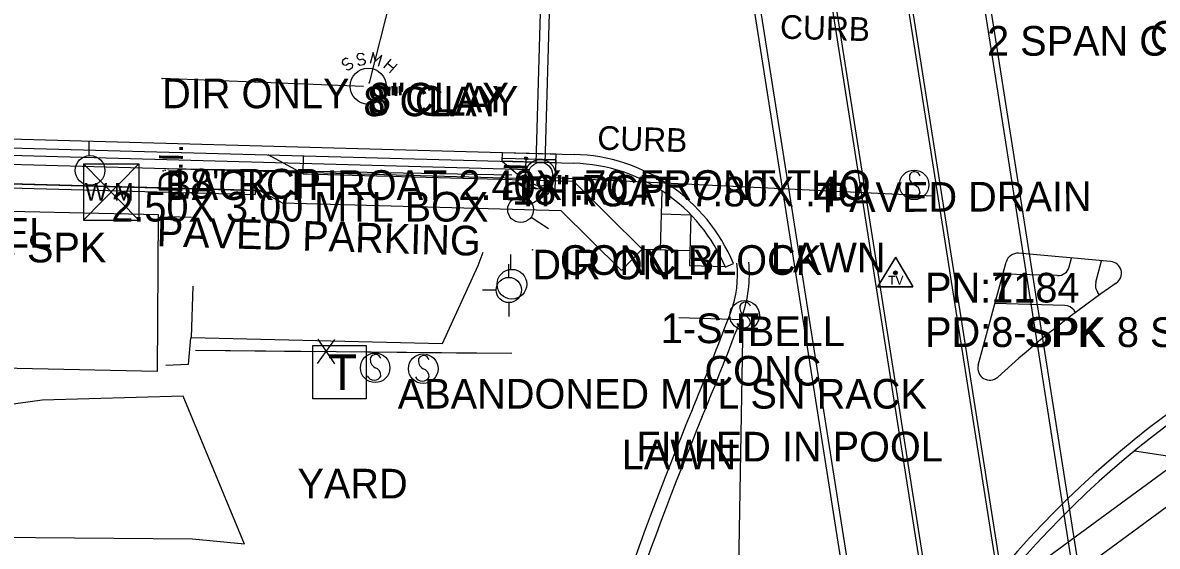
# Model space of a CAD drawing. Extents: x 978516 to 993312, y 1836504 to 1846212.
# Drawn here: x 992580.2 to 992771.4, y 1840599.3 to 1840687.5 of the extents above; entities that cross this region are included whole.
import ezdxf

# ---------------------------------------------------------------- set-up
doc = ezdxf.new("R2010")
doc.units = 0
for name, color, linetype in [('Concrete Walk Type Special', 7, 'Continuous'), ('R_Drainage', 7, 'Continuous'), ('R_MOT Stage 1 Widening', 7, 'Continuous'), ('R_Proposed Road', 7, 'Continuous'), ('S_BRIDGE_ANNOT', 7, 'Continuous'), ('S_BUILDING', 7, 'Continuous'), ('S_CATCH_BASIN_ANNOT', 7, 'Continuous'), ('S_CURB_ANNOT', 7, 'Continuous'), ('S_DRG_PT_SYM', 7, 'Continuous'), ('S_DROP_INLET_ANNOT', 7, 'Continuous'), ('S_FENCE', 7, 'Continuous'), ('S_GAS_UTILITIES_ANNOT', 7, 'Continuous'), ('S_PARKING', 7, 'Continuous'), ('S_PARKING_ANNOT', 7, 'Continuous'), ('S_SANITARY_SEWER', 7, 'Continuous'), ('S_SANITARY_SEWER_ANNOT', 7, 'Continuous'), ('S_SECONDARY_CTL', 7, 'Continuous'), ('S_SECONDARY_CTL_ANNOT', 7, 'Continuous'), ('S_SIDE_DRAIN_ANNOT', 7, 'Continuous'), ('S_SIDEWALK', 7, 'Continuous'), ('S_SIGN', 7, 'Continuous'), ('S_STORM_SEWER', 7, 'Continuous'), ('S_STORM_SEWER_ANNOT', 7, 'Continuous'), ('S_SURVEY_TEXT_ANNOT', 7, 'Continuous'), ('S_TELEPHONE_UTILITIES', 7, 'Continuous'), ('S_UTILITY_POLE', 7, 'Continuous'), ('S_UTILITY_POLE_ANNOT', 7, 'Continuous'), ('S_UTL_PT_SYM', 7, 'Continuous'), ('S_WATER_UTILITIES', 7, 'Continuous'), ('S_WATER_UTILITIES_ANNOT', 7, 'Continuous')]:
    doc.layers.add(name, color=color, linetype=linetype)

msp = doc.modelspace()

# ---------------------------------------------------------------- linework, layer by layer
at = {"layer": 'Concrete Walk Type Special'}
for p, q in [((992447.41, 1840663.3), (992619.34, 1840658.6)), ((992447.42, 1840663.96), (992619.36, 1840659.27)), ((992619.36, 1840659.27), (992619.34, 1840658.6)), ((992619.36, 1840659.27), (992619.34, 1840658.6))]:
    msp.add_line(p, q, dxfattribs=at)
at = {"layer": 'R_Drainage'}
for p, q in [((992722.23, 1840823.99), (992759.26, 1840588.45)), ((992721.57, 1840821.45), (992758.38, 1840587.32)), ((992711.58, 1840807.74), (992748.27, 1840574.41)), ((992711.02, 1840806.97), (992747.7, 1840573.69)), ((992700.48, 1840792.49), (992737.03, 1840560.05)), ((992701.03, 1840793.26), (992737.59, 1840560.77)), ((992689.24, 1840780.01), (992726.03, 1840546.01)), ((992690.27, 1840780.17), (992726.91, 1840547.13)), ((992666.73, 1840663.88), (992667.5, 1840691.17)), ((992668.23, 1840663.83), (992669, 1840691.12)), ((992534.38, 1840666.38), (992665.59, 1840662.8)), ((992534.33, 1840664.88), (992665.55, 1840661.3)), ((992660.98, 1840664.18), (992665.81, 1840660.09)), ((992669.99, 1840664.43), (992661, 1840664.68)), ((992669.86, 1840659.43), (992664.86, 1840659.57))]:
    msp.add_line(p, q, dxfattribs=at)
for points in [[(992669.98, 1840663.93), (992660.98, 1840664.18), (992661.02, 1840665.68), (992670.02, 1840665.43)], [(992669.86, 1840659.43), (992664.86, 1840659.57), (992664.99, 1840664.57), (992669.99, 1840664.43)]]:
    msp.add_lwpolyline(points, close=True, dxfattribs=at)
for radius in [2.5, 2.5, 2.5, 2, 2, 2]:
    msp.add_circle((992667.43, 1840662), radius, dxfattribs=at)
at = {"layer": 'R_MOT Stage 1 Widening'}
for centre, radius, start, end in [((992682.64, 1840645.08), 18, 339.4031, 6.0953), ((992682.64, 1840645.08), 20, 339.4031, 6.0953), ((992175.32, 1840835.73), 559.96, 337.5525, 339.4031), ((992175.32, 1840835.73), 561.96, 337.5525, 339.4031), ((993234.41, 1840398.18), 585.96, 157.55254, 164.93538), ((993234.41, 1840398.18), 583.96, 157.55254, 164.93538)]:
    msp.add_arc(centre, radius, start, end, dxfattribs=at)
at = {"layer": 'R_Proposed Road'}
for p, q in [((992437.63, 1840671.78), (992673.1, 1840665.35)), ((992437.59, 1840670.28), (992673.06, 1840663.85)), ((992437.43, 1840664.28), (992619.94, 1840659.29)), ((992627.44, 1840662.09), (992621.52, 1840665.25)), ((992627.44, 1840662.09), (992627.52, 1840665.09)), ((992627.44, 1840662.09), (992672.98, 1840660.85)), ((992684.55, 1840649.38), (992672.98, 1840660.85)), ((992623.89, 1840657.19), (992619.94, 1840659.29)), ((992623.89, 1840657.19), (992670.86, 1840655.9)), ((992681.03, 1840645.83), (992670.86, 1840655.9)), ((992687.78, 1840655.3), (992692.77, 1840655.16)), ((992684.55, 1840649.38), (992681.06, 1840645.8)), ((992684.55, 1840649.38), (992692.61, 1840649.16)), ((992698.58, 1840646.34), (992699.96, 1840646.93)), ((992741.21, 1840629.81), (992745.89, 1840647.2)), ((992763.51, 1840647.3), (992747.99, 1840648.67)), ((992756.54, 1840646.39), (992756.94, 1840647.88)), ((992761.02, 1840643.79), (992762, 1840647.43)), ((992692.54, 1840646.61), (992698.53, 1840646.45)), ((992745.34, 1840645.17), (992745.44, 1840645.16)), ((992754.56, 1840644.91), (992745.34, 1840645.17)), ((992761.63, 1840641.68), (992761.34, 1840642.08)), ((992755.79, 1840639.88), (992744, 1840640.2)), ((992757.6, 1840638.72), (992757.35, 1840639.06)), ((992802.25, 1840633.66), (992753.09, 1840597.56)), ((992804.81, 1840629.34), (992756.46, 1840593.83)), ((992767.55, 1840615.38), (992775.66, 1840614.13))]:
    msp.add_line(p, q, dxfattribs=at)
for points in [[(992687.88, 1840659.21), (992687.61, 1840649.3)], [(992692.77, 1840655.16), (992692.54, 1840646.61)]]:
    msp.add_lwpolyline(points, dxfattribs=at)
for centre, radius, start, end in [((992672.28, 1840635.36), 30, 22.7152, 88.4354), ((992672.28, 1840635.36), 28.5, 22.6176, 88.4354), ((992867.93, 1840492.71), 160, 86.363, 156.3203), ((992867.93, 1840492.71), 158.5, 86.363, 156.3203), ((992747.82, 1840646.68), 2, 84.9354, 164.9354), ((992763.33, 1840645.3), 2, 304.4306, 84.9354), ((992754.61, 1840646.91), 2, 268.4354, 344.9354), ((992867.93, 1840492.71), 183, 124.4306, 132.4196), ((992762.95, 1840643.27), 2, 164.9354, 216.2926), ((992755.74, 1840637.88), 2, 36.2926, 88.4354), ((992743.14, 1840629.29), 2, 164.9354, 312.4196)]:
    msp.add_arc(centre, radius, start, end, dxfattribs=at)
at = {"layer": 'S_BUILDING'}
msp.add_lwpolyline([(992496.73, 1840628.1), (992491.23, 1840507.14), (992461.41, 1840508.5), (992468.22, 1840658.26), (992603.01, 1840655.23), (992602.85, 1840628.76), (992526.7, 1840630.38), (992526.62, 1840627.43)], close=True, dxfattribs=at)
at = {"layer": 'S_DRG_PT_SYM'}
msp.add_lwpolyline([(992604.19, 1840662.68), (992604.19, 1840662.73), (992604.19, 1840662.68), (992604.14, 1840662.68), (992604.19, 1840662.68), (992604.19, 1840662.63), (992604.19, 1840662.68), (992604.24, 1840662.68)], dxfattribs=at)
at = {"layer": 'S_FENCE'}
for p, q in [((992629.84, 1840630.08), (992632.75, 1840634.15)), ((992629.88, 1840634.18), (992632.71, 1840630.06))]:
    msp.add_line(p, q, dxfattribs=at)
for points in [[(992690.72, 1840637.87), (992701.52, 1840637.54), (992700.49, 1840576.34)], [(992609.3, 1840632.33), (992629.29, 1840632.14)], [(992609.3, 1840632.33), (992662.61, 1840631.82)], [(992633.29, 1840632.1), (992653.29, 1840631.91)], [(992653.29, 1840631.91), (992662.61, 1840631.82)]]:
    msp.add_lwpolyline(points, dxfattribs=at)
at = {"layer": 'S_PARKING'}
for points in [[(992608.82, 1840643.13), (992608.56, 1840634.48), (992643.85, 1840633.64), (992650.89, 1840633.48), (992656.95, 1840646.6), (992657.78, 1840648.85)], [(992617.53, 1840599.63), (992608.8, 1840600.51), (992562.4, 1840600.89), (992523.62, 1840600.94), (992521.53, 1840618.73), (992520.36, 1840625.88)], [(992617.53, 1840599.63), (992607.23, 1840624.57), (992583.45, 1840623.91), (992553.06, 1840619.73), (992536.64, 1840615.45), (992538.87, 1840608.23), (992544.53, 1840601.1)]]:
    msp.add_lwpolyline(points, dxfattribs=at)
at = {"layer": 'S_SANITARY_SEWER'}
for p, q in [((992701.4, 1840923.93), (992638.54, 1840677.41)), ((992634.61, 1840681.54), (992634.06, 1840681.15)), ((992635.03, 1840681.46), (992634.61, 1840681.54)), ((992641.04, 1840679.91), (992642.28, 1840681.39)), ((992634.06, 1840681.15), (992633.99, 1840680.77)), ((992633.99, 1840680.77), (992634.18, 1840680.5)), ((992634.18, 1840680.5), (992634.61, 1840680.38)), ((992634.61, 1840680.38), (992635.15, 1840680.73)), ((992635.15, 1840679.57), (992634.76, 1840679.64)), ((992635.15, 1840680.73), (992635.61, 1840680.65)), ((992635.69, 1840679.95), (992635.15, 1840679.57)), ((992635.61, 1840680.65), (992635.77, 1840680.38)), ((992635.77, 1840680.38), (992635.69, 1840679.95)), ((992641.7, 1840680.69), (992642.67, 1840679.88)), ((992643.25, 1840680.57), (992642.01, 1840679.1)), ((992637.58, 1840676.78), (992603.67, 1840678.13))]:
    msp.add_line(p, q, dxfattribs=at)
for points in [[(992637.71, 1840682.08), (992637.36, 1840682.36), (992636.7, 1840682.28), (992636.47, 1840681.93), (992636.51, 1840681.62), (992636.85, 1840681.31), (992637.47, 1840681.43), (992637.86, 1840681.12), (992637.9, 1840680.81), (992637.63, 1840680.42), (992637.01, 1840680.34), (992636.66, 1840680.61)], [(992640.15, 1840680.22), (992640.69, 1840682.08), (992639.64, 1840681.08), (992639.26, 1840682.51), (992638.71, 1840680.65)]]:
    msp.add_lwpolyline(points, dxfattribs=at)
msp.add_circle((992638.39, 1840676.85), 3.05, dxfattribs=at)
at = {"layer": 'S_SECONDARY_CTL'}
for p, q in [((992727.24, 1840647.99), (992724.23, 1840643.04)), ((992727.25, 1840648.02), (992724.24, 1840643.07)), ((992727.24, 1840647.99), (992730.19, 1840643.04)), ((992727.25, 1840648.02), (992730.2, 1840643.07)), ((992724.23, 1840643.04), (992730.19, 1840643.04)), ((992724.24, 1840643.07), (992730.2, 1840643.07))]:
    msp.add_line(p, q, dxfattribs=at)
for centre, radius in [((992727.24, 1840645.38), 0.311), ((992727.25, 1840645.41), 0.311), ((992727.24, 1840645.38), 0.183), ((992727.25, 1840645.41), 0.183), ((992727.24, 1840645.38), 0.103), ((992727.25, 1840645.41), 0.103)]:
    msp.add_circle(centre, radius, dxfattribs=at)
at = {"layer": 'S_SIDEWALK'}
for points in [[(992604.61, 1840654.87), (992608.59, 1840654.75)], [(992608.43, 1840634.42), (992608.03, 1840629.92), (992604.32, 1840629.74)]]:
    msp.add_lwpolyline(points, dxfattribs=at)
at = {"layer": 'S_SIGN'}
for centre in [(992730.4, 1840660.21), (992701.83, 1840638.21), (992639.57, 1840629.38), (992647.67, 1840629.22)]:
    msp.add_circle(centre, 2.49, dxfattribs=at)
for centre, radius, start, end in [((992730.48, 1840661.48), 0.95, 16.5258, 156.8957), ((992731.09, 1840661.53), 1.5, 167.1196, 241.9813), ((992729.99, 1840658.87), 1.4, 358.6529, 73.7063), ((992730.25, 1840659.39), 1.28, 204.641, 335.359), ((992702.51, 1840639.53), 1.5, 167.1196, 241.9813), ((992701.9, 1840639.47), 0.95, 16.5258, 156.8957), ((992701.42, 1840636.86), 1.4, 358.6529, 73.7063), ((992701.67, 1840637.38), 1.28, 204.641, 335.359), ((992639.64, 1840630.65), 0.95, 16.5258, 156.8957), ((992640.25, 1840630.71), 1.5, 167.1196, 241.9813), ((992648.35, 1840630.55), 1.5, 167.1196, 241.9813), ((992647.74, 1840630.49), 0.95, 16.5258, 156.8957), ((992639.41, 1840628.56), 1.28, 204.641, 335.359), ((992639.15, 1840628.04), 1.4, 358.6529, 73.7063), ((992647.52, 1840628.4), 1.28, 204.641, 335.359), ((992647.26, 1840627.88), 1.4, 358.6529, 73.7063)]:
    msp.add_arc(centre, radius, start, end, dxfattribs=at)
at = {"layer": 'S_STORM_SEWER'}
for p, q in [((992662.61, 1840661.87), (992604.68, 1840662.91)), ((992663.92, 1840661.74), (992733.58, 1840658.38))]:
    msp.add_line(p, q, dxfattribs=at)
at = {"layer": 'S_TELEPHONE_UTILITIES'}
msp.add_lwpolyline([(992629.04, 1840624.12), (992629.04, 1840633.12), (992638.04, 1840633.12), (992638.04, 1840624.12)], close=True, dxfattribs=at)
at = {"layer": 'S_UTILITY_POLE'}
for p, q in [((992591.39, 1840665.17), (992591.39, 1840667.65)), ((992662.09, 1840644.6), (992662.09, 1840646.85)), ((992662.46, 1840645.99), (992662.46, 1840648.47)), ((992660, 1840642.47), (992657.67, 1840642.47)), ((992662.17, 1840638.05), (992662.17, 1840640.38))]:
    msp.add_line(p, q, dxfattribs=at)
for centre, radius in [((992591.53, 1840662.65), 2.5), ((992662.61, 1840643.47), 2.5), ((992662.09, 1840642.49), 2.13)]:
    msp.add_circle(centre, radius, dxfattribs=at)
at = {"layer": 'S_UTL_PT_SYM'}
for points in [[(992603.67, 1840678.13), (992603.67, 1840678.18), (992603.67, 1840678.13), (992603.62, 1840678.13), (992603.67, 1840678.13), (992603.67, 1840678.08), (992603.67, 1840678.13), (992603.72, 1840678.13)], [(992638.54, 1840677.41), (992638.54, 1840677.46), (992638.54, 1840677.41), (992638.49, 1840677.41), (992638.54, 1840677.41), (992638.54, 1840677.36), (992638.54, 1840677.41), (992638.59, 1840677.41)], [(992603.85, 1840662.58), (992603.85, 1840662.63), (992603.85, 1840662.58), (992603.8, 1840662.58), (992603.85, 1840662.58), (992603.85, 1840662.53), (992603.85, 1840662.58), (992603.9, 1840662.58)], [(992604.68, 1840662.91), (992604.68, 1840662.96), (992604.68, 1840662.91), (992604.63, 1840662.91), (992604.68, 1840662.91), (992604.68, 1840662.86), (992604.68, 1840662.91), (992604.73, 1840662.91)], [(992666.06, 1840649.28), (992666.06, 1840649.33), (992666.06, 1840649.28), (992666.01, 1840649.28), (992666.06, 1840649.28), (992666.06, 1840649.23), (992666.06, 1840649.28), (992666.11, 1840649.28)]]:
    msp.add_lwpolyline(points, dxfattribs=at)
at = {"layer": 'S_WATER_UTILITIES'}
for p, q in [((992590.43, 1840663.77), (992599.77, 1840663.77)), ((992590.43, 1840663.77), (992590.43, 1840654.28)), ((992590.43, 1840663.77), (992599.77, 1840654.28)), ((992599.77, 1840663.77), (992590.43, 1840654.28)), ((992599.77, 1840663.77), (992599.77, 1840654.28)), ((992665.98, 1840657.09), (992668.81, 1840658.82)), ((992665.86, 1840654.78), (992668.77, 1840652.86)), ((992590.43, 1840654.28), (992599.77, 1840654.28))]:
    msp.add_line(p, q, dxfattribs=at)
msp.add_circle((992664.08, 1840656.04), 2.18, dxfattribs=at)

# ---------------------------------------------------------------- texts
at = {"layer": 'S_BRIDGE_ANNOT'}
msp.add_text('2 SPAN CONC DECK/PILONS', height=5, dxfattribs=at).set_placement((992742.69, 1840681.98))
at = {"layer": 'S_CATCH_BASIN_ANNOT'}
for s, p in [('BACK THROAT 2.40X .70 FRONT THO', (992604.19, 1840657.68)), ('THROAT 7.80X .40', (992663.32, 1840656.58))]:
    msp.add_text(s, height=5, dxfattribs=at).set_placement(p)
at = {"layer": 'S_CURB_ANNOT'}
for p in [(992707.75, 1840684.87), (992676.96, 1840666.16)]:
    msp.add_text('CURB', height=4, rotation=358.2942, dxfattribs=at).set_placement(p)
at = {"layer": 'S_DROP_INLET_ANNOT'}
for rotation, p in [(88.9604, (992607.05, 1840658.75)), (88.2942, (992665.07, 1840657.1))]:
    msp.add_text('D.I.', height=4, rotation=rotation, dxfattribs=at).set_placement(p)
at = {"layer": 'S_GAS_UTILITIES_ANNOT'}
msp.add_text('GAS LINE FASENED TO BR', height=5, dxfattribs=at).set_placement((992770.13, 1840682.84))
at = {"layer": 'S_PARKING_ANNOT'}
msp.add_text('PAVED PARKING', height=5.0005, rotation=358.2942, dxfattribs=at).set_placement((992602.7, 1840649.87))
at = {"layer": 'S_SANITARY_SEWER_ANNOT'}
for s, p in [('DIR ONLY', (992603.67, 1840673.13)), ('8"CLAY', (992638.54, 1840672.41)), ('8"CLAY', (992637.58, 1840671.78)), ('8" CLAY', (992638.3, 1840671.9)), ('DIR ONLY', (992666.06, 1840644.28))]:
    msp.add_text(s, height=5, dxfattribs=at).set_placement(p)
at = {"layer": 'S_SECONDARY_CTL'}
for p in [(992726.05, 1840643.4), (992726.03, 1840643.37)]:
    msp.add_text('TV', height=1.5, dxfattribs=at).set_placement(p)
at = {"layer": 'S_SECONDARY_CTL_ANNOT'}
for s, p in [('PD:8-SPK 8 SPK', (992542.99, 1840647.15)), ('PN:1184', (992732.24, 1840640.38)), ('PN:71', (992732.25, 1840640.41)), ('PD:8-SPK 8 SPK', (992732.24, 1840632.88)), ('PD:8 SPK', (992732.25, 1840632.91))]:
    msp.add_text(s, height=5, dxfattribs=at).set_placement(p)
at = {"layer": 'S_SIDE_DRAIN_ANNOT'}
msp.add_text('PAVED DRAIN', height=5.0005, rotation=0.2394, dxfattribs=at).set_placement((992714.98, 1840655.6))
at = {"layer": 'S_STORM_SEWER_ANNOT'}
for p in [(992604.68, 1840657.91), (992662.61, 1840656.87)]:
    msp.add_text('18" RCP', height=5, dxfattribs=at).set_placement(p)
at = {"layer": 'S_SURVEY_TEXT_ANNOT'}
for s, p in [('1 STORY HOTEL', (992532.21, 1840649.61)), ('CONC BLOCK', (992670.69, 1840645.04)), ('LAWN', (992706.26, 1840645.45)), ('1-S-F', (992687.69, 1840633.53)), ('CONC', (992695.06, 1840626.38)), ('ABANDONED MTL SN RACK', (992643.38, 1840622.5)), ('FILLED IN POOL', (992683.59, 1840613.59)), ('LAWN', (992681.12, 1840612.28)), ('YARD', (992626.48, 1840607.35))]:
    msp.add_text(s, height=5, dxfattribs=at).set_placement(p)
at = {"layer": 'S_TELEPHONE_UTILITIES'}
msp.add_text('T', height=6, dxfattribs=at).set_placement((992631.6, 1840625.62))
at = {"layer": 'S_UTILITY_POLE_ANNOT'}
msp.add_text('BELL', height=5, dxfattribs=at).set_placement((992702.37, 1840633.03))
at = {"layer": 'S_WATER_UTILITIES'}
msp.add_text('W M', height=3, dxfattribs=at).set_placement((992590.64, 1840657.54))
at = {"layer": 'S_WATER_UTILITIES_ANNOT'}
msp.add_text('2.50X 3.00 MTL BOX', height=5, dxfattribs=at).set_placement((992595.1, 1840654.03))

doc.saveas('drawing.dxf')
